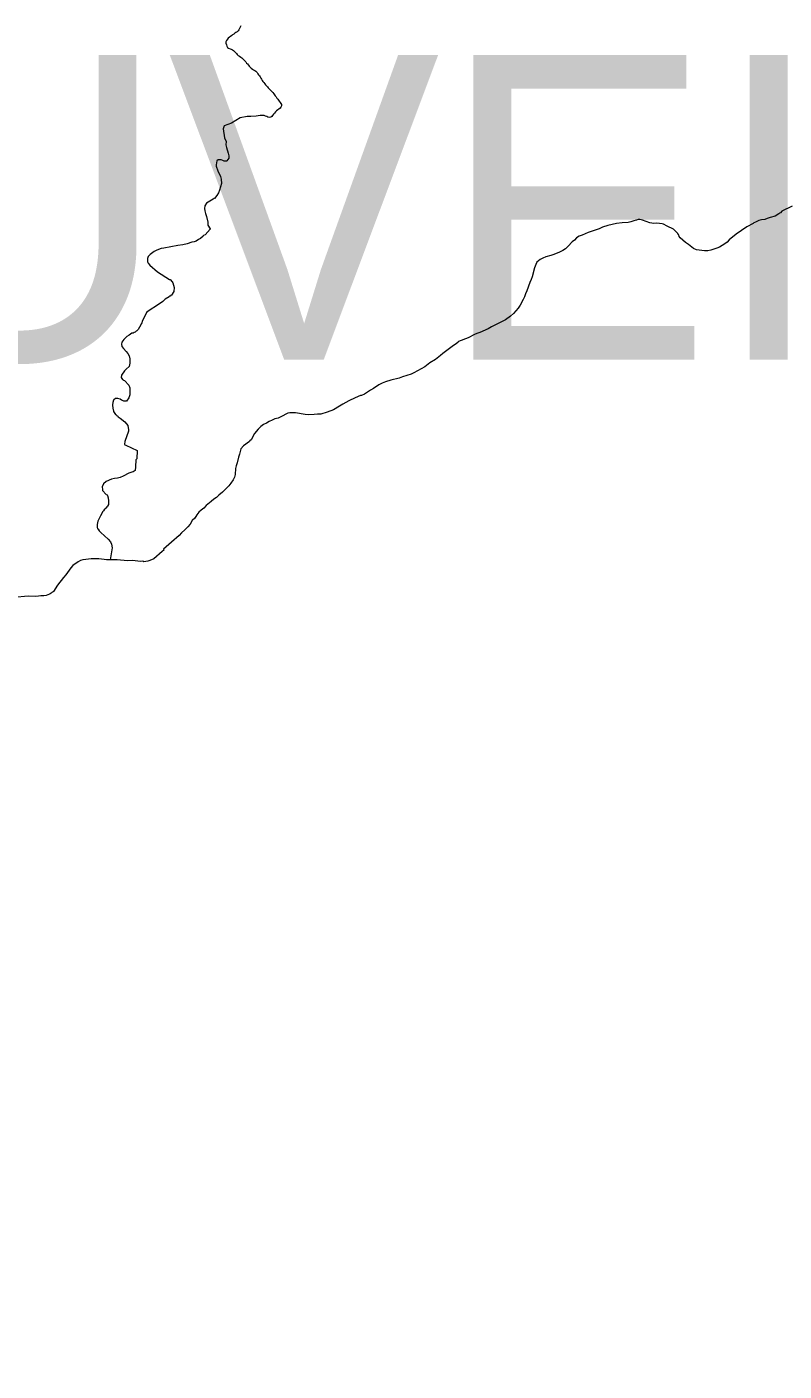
# Model space of a CAD drawing. Extents: x -1643653 to 4543381, y 1624270 to 13878484.
# Drawn here: x 594783 to 596025, y 8913437 to 8915641 of the extents above; entities that cross this region are included whole.
import ezdxf

# ---------------------------------------------------------------- set-up
doc = ezdxf.new("R2010")
doc.units = 0
doc.header["$LTSCALE"] = 200
doc.layers.add('1', color=7, linetype='Continuous', lineweight=13)
doc.layers.add('6', color=7, linetype='Continuous', lineweight=13)

msp = doc.modelspace()

# ---------------------------------------------------------------- linework, layer by layer
at = {"layer": '1', "lineweight": 25}
msp.add_spline([(814781, 9009175.5), (814787.2, 9009173.4), (814796.9, 9009173.4), (814799.4, 9009172.4), (814805.1, 9009174.5), (814805.6, 9009176.5), (814811.7, 9009179.5), (814811.7, 9009179.5), (814801.5, 9009181), (814790.7, 9009181.5), (814784.1, 9009183.1), (814777.4, 9009185.1), (814778.4, 9009175.5)], degree=3, dxfattribs=at)
at = {"layer": '6'}
for points in [[(595134.2, 8915643), (595133.2, 8915640.8), (595132.1, 8915638.7), (595131, 8915636.7), (595129.7, 8915634.9), (595128, 8915633.5), (595126, 8915632.2), (595124.2, 8915630.9), (595122.4, 8915629.6), (595120.7, 8915628.4), (595119.1, 8915627.2), (595117.3, 8915625.9), (595115.4, 8915624.8), (595113.5, 8915622.9), (595112.2, 8915621.3), (595110.8, 8915619.2), (595109.6, 8915617.1), (595109.6, 8915614.5), (595110.4, 8915612.2), (595111, 8915609.6), (595112, 8915607.6), (595114, 8915606.3), (595116.5, 8915605.6), (595118.5, 8915605.1), (595120.5, 8915604), (595122.1, 8915602.7), (595123.8, 8915601.2), (595125.4, 8915599.7), (595127.1, 8915597.7)], [(595127.1, 8915597.7), (595128.3, 8915596.1), (595129.9, 8915594.7), (595132.1, 8915593.2), (595134.3, 8915591.8), (595136, 8915590.6), (595137.5, 8915589.1), (595139.2, 8915587.2), (595140.7, 8915585.8), (595142.3, 8915584.2), (595143.6, 8915582.1), (595145, 8915580.6), (595146.5, 8915578.9), (595147.8, 8915576.9), (595149.5, 8915575.3), (595151.3, 8915573.7), (595153, 8915572.2), (595155, 8915571.1), (595157.2, 8915570.2), (595158.8, 8915568.8), (595160.2, 8915567.3), (595160.8, 8915566.4), (595162.1, 8915564.7), (595163.3, 8915563), (595164.5, 8915561.2), (595165.6, 8915559.3), (595166.7, 8915557.4), (595167.8, 8915555.5), (595169.2, 8915553.5), (595170.4, 8915551.9), (595171.8, 8915550.2), (595173.2, 8915548.3), (595174.7, 8915546.6), (595176.2, 8915544.9), (595177.7, 8915543.2), (595179.1, 8915541.5), (595180.4, 8915539.8), (595182, 8915538.5), (595183.4, 8915537), (595185, 8915535.3), (595186.4, 8915533.7), (595188, 8915531.6), (595189.1, 8915529.8), (595190.4, 8915528.2), (595191.8, 8915526.6), (595193.3, 8915524.8), (595194.8, 8915523.2), (595195.9, 8915521.5), (595197.1, 8915519.7), (595198.4, 8915517.6), (595199.7, 8915515.9), (595200.7, 8915514), (595200.9, 8915511.9), (595199.9, 8915509.6), (595198.4, 8915507.9), (595196.6, 8915506.7), (595194.7, 8915505.3), (595192.8, 8915503.7), (595190.9, 8915502), (595189.3, 8915500.2), (595187.9, 8915498.3), (595186.1, 8915496.1), (595184.8, 8915494.6), (595183.2, 8915493.2), (595180.7, 8915492.8)], [(595180.7, 8915492.8), (595178.6, 8915493.5), (595176.6, 8915494.4), (595174.4, 8915495.2), (595172.4, 8915495.9), (595170.3, 8915496), (595165.8, 8915496.2), (595159.1, 8915495.2), (595150.3, 8915494.3), (595144.7, 8915494.3), (595133, 8915492.2), (595118.7, 8915483.7), (595107, 8915479.1), (595104.9, 8915474.1)], [(595104.9, 8915474.1), (595107.5, 8915459.6), (595110.3, 8915453.6), (595109.7, 8915447.9), (595110.5, 8915443.4), (595113.2, 8915434.3), (595114.2, 8915430), (595114.2, 8915426.4), (595111.3, 8915421.9), (595110.7, 8915421.4), (595108.9, 8915421.1), (595106.6, 8915421.4), (595104.7, 8915422.4), (595102, 8915423.3), (595098.1, 8915423.6), (595097.2, 8915423.3), (595094.8, 8915421.6), (595093.8, 8915415.4), (595093.8, 8915412.9), (595096.5, 8915405.5), (595100.9, 8915396.1), (595102.1, 8915391.5), (595102.2, 8915384.8), (595099, 8915373.6), (595097.3, 8915369.4), (595095, 8915365.2), (595090.8, 8915360.2), (595089.6, 8915360), (595088.6, 8915358.8)], [(595088.6, 8915358.8), (595077.9, 8915352.5), (595075.1, 8915347.9), (595074.5, 8915343.8), (595075.1, 8915339.7), (595076.4, 8915335.2), (595078.1, 8915330.4), (595080, 8915321), (595080.1, 8915316.3), (595083.9, 8915310.5), (595084.1, 8915309.7), (595075.4, 8915300.7), (595073.1, 8915299.4), (595072.6, 8915298.2), (595068.1, 8915294.4), (595064.6, 8915292.7), (595061, 8915290.3), (595057.7, 8915289.1), (595053.7, 8915288.4), (595046, 8915285.6), (595038.8, 8915283.8), (595030.9, 8915282.7), (595007.8, 8915278.7), (595003.4, 8915278.3), (594996.4, 8915275.3), (594992.2, 8915273), (594985.5, 8915268.4), (594982, 8915264.8), (594981.1, 8915261.7), (594980.9, 8915257.8), (594981, 8915256.1), (594982.4, 8915253.8), (594985, 8915250.7), (594997.4, 8915239.9), (595017.2, 8915227.4), (595018.4, 8915227.2), (595021.8, 8915223.2), (595022.6, 8915221.9), (595024.7, 8915214.3), (595024.5, 8915207.6), (595020.2, 8915201.6), (595019, 8915200.9), (595018.7, 8915200.1), (595017, 8915199.7), (595016.4, 8915198.8), (595010.3, 8915194.9), (595006.1, 8915191.2), (594997.7, 8915185.1), (594983.8, 8915176.3), (594979.5, 8915173.1), (594972.6, 8915158.2), (594972, 8915156.3), (594970.8, 8915154.6), (594970.4, 8915152.8), (594965.9, 8915145.3), (594963.5, 8915142.8), (594962.6, 8915142.4), (594962, 8915141.7), (594961.3, 8915141.5), (594960.9, 8915140.9), (594959.2, 8915140.4), (594957.7, 8915139.2), (594955.7, 8915139), (594951.1, 8915135.7), (594951.1, 8915135.7)], [(596037.9, 8915347.3), (596020.8, 8915339.2), (596018.6, 8915336.8), (596017.1, 8915336), (596016.2, 8915335), (596010.2, 8915331.3), (596002, 8915328.9), (595997.1, 8915327), (595992.9, 8915325.6), (595987.9, 8915325.1), (595983.3, 8915324), (595979, 8915321.9), (595977.8, 8915321), (595975.2, 8915320.4), (595974.1, 8915318.8), (595963.7, 8915313.4), (595946.1, 8915301.3), (595934.9, 8915292), (595931.5, 8915288.5), (595927.6, 8915285.7), (595918.6, 8915280.4), (595914.3, 8915278.6), (595904.7, 8915275.3), (595899.8, 8915274.4), (595894.3, 8915274.4), (595881.3, 8915276), (595876.1, 8915278.2), (595868.2, 8915284.5), (595863.1, 8915287.9), (595854.5, 8915295.6), (595852.8, 8915297.5), (595852, 8915300.6), (595851.1, 8915301.2), (595850.5, 8915302.8), (595848.5, 8915305.1), (595843.2, 8915309.6), (595833, 8915314.6), (595827.2, 8915317.9), (595825, 8915318.6), (595816.2, 8915319.7), (595811.3, 8915319.3), (595804.8, 8915320), (595792.5, 8915324.6), (595788, 8915325.5), (595785.5, 8915325.5), (595782.9, 8915324.6), (595778.4, 8915323.6), (595773.6, 8915321.7), (595769.3, 8915320.5), (595759.5, 8915320.2), (595749.9, 8915318.8), (595736, 8915315.9), (595726.9, 8915313.2), (595721.6, 8915310.5), (595703.3, 8915304.4), (595693.5, 8915299.8), (595688.7, 8915298), (595684.6, 8915295.3), (595681.1, 8915291.9), (595677.3, 8915288.9), (595670.6, 8915281.6), (595666.2, 8915277.6), (595662.2, 8915275), (595656.5, 8915272.1), (595647.4, 8915268), (595642.4, 8915266.8), (595634.1, 8915264.2), (595629.4, 8915262.4), (595625.1, 8915260), (595619.3, 8915255.7), (595617.5, 8915252), (595615.7, 8915246.4), (595611.8, 8915231.8)], [(596037.9, 8915347.3), (596020.8, 8915339.2), (596018.6, 8915336.8), (596017.1, 8915336), (596016.2, 8915335), (596010.2, 8915331.3), (596002, 8915328.9), (595997.1, 8915327), (595992.9, 8915325.6), (595987.9, 8915325.1), (595983.3, 8915324), (595979, 8915321.9), (595977.8, 8915321), (595975.2, 8915320.4), (595974.1, 8915318.8), (595963.7, 8915313.4), (595946.1, 8915301.3), (595934.9, 8915292), (595931.5, 8915288.5), (595927.6, 8915285.7), (595918.6, 8915280.4), (595914.3, 8915278.6), (595904.7, 8915275.3), (595899.8, 8915274.4), (595894.3, 8915274.4), (595881.3, 8915276), (595876.1, 8915278.2), (595868.2, 8915284.5), (595863.1, 8915287.9), (595854.5, 8915295.6), (595852.8, 8915297.5), (595852, 8915300.6), (595851.1, 8915301.2), (595850.5, 8915302.8), (595848.5, 8915305.1), (595843.2, 8915309.6), (595833, 8915314.6), (595827.2, 8915317.9), (595825, 8915318.6), (595816.2, 8915319.7), (595811.3, 8915319.3), (595804.8, 8915320), (595792.5, 8915324.6), (595788, 8915325.5), (595785.5, 8915325.5), (595782.9, 8915324.6), (595778.4, 8915323.6), (595773.6, 8915321.7), (595769.3, 8915320.5), (595759.5, 8915320.2), (595749.9, 8915318.8), (595736, 8915315.9), (595726.9, 8915313.2), (595721.6, 8915310.5), (595703.3, 8915304.4), (595693.5, 8915299.8), (595688.7, 8915298), (595684.6, 8915295.3), (595681.1, 8915291.9), (595677.3, 8915288.9), (595670.6, 8915281.6), (595666.2, 8915277.6), (595662.2, 8915275), (595656.5, 8915272.1), (595647.4, 8915268), (595642.4, 8915266.8), (595634.1, 8915264.2), (595629.4, 8915262.4), (595625.1, 8915260), (595619.3, 8915255.7), (595617.5, 8915252), (595615.7, 8915246.4), (595611.8, 8915231.8)], [(595611.8, 8915231.8), (595610, 8915227.2), (595607.7, 8915222.5), (595603, 8915208.5), (595600.6, 8915203.6), (595599.1, 8915198.9), (595599.1, 8915198.9), (595597.1, 8915194.2), (595592, 8915185.1), (595588.6, 8915180.1), (595581.1, 8915171.3), (595576.2, 8915167.1), (595567.8, 8915161.1), (595544.8, 8915149.4), (595539.6, 8915146.4), (595525.9, 8915140.2), (595520.9, 8915138.9), (595517, 8915137.2), (595506.8, 8915131.3), (595490.8, 8915125.5), (595490.3, 8915124.4), (595486.9, 8915121.5), (595482.6, 8915118.9), (595474.2, 8915112.2), (595465.5, 8915106), (595461.5, 8915102.5), (595453.5, 8915096.1), (595444.2, 8915090.7), (595435.9, 8915083.9), (595417.8, 8915074.1), (595413.1, 8915072.2), (595398.9, 8915067.6), (595393.9, 8915065.2), (595389.3, 8915064.2), (595384.6, 8915063.5), (595380.1, 8915062.3), (595371.3, 8915059.3), (595365.8, 8915057.1), (595360.6, 8915054.4), (595351.8, 8915048.4), (595346.8, 8915045.7), (595337.1, 8915039.1), (595332.1, 8915037.1), (595330.1, 8915036.8), (595321.7, 8915033.1), (595311.4, 8915028.2), (595301.4, 8915023), (595295.9, 8915019.4), (595285.8, 8915013.7), (595275.5, 8915009.4), (595265.1, 8915006.6), (595260, 8915006.5), (595254.6, 8915005.7), (595244.9, 8915005.5), (595239.4, 8915006.1), (595224, 8915008.7), (595214.6, 8915008.5), (595211.2, 8915008.1), (595199.7, 8915001.9), (595195.2, 8914999.8), (595190.1, 8914998.6), (595185.3, 8914996.8), (595180.7, 8914994.3), (595176, 8914991.4), (595171.3, 8914989.2), (595167.1, 8914986.1), (595162.4, 8914982), (595156.6, 8914974.7), (595151.1, 8914964.2), (595149, 8914962.6), (595148.1, 8914961.4), (595138.7, 8914954.5), (595134.1, 8914949.5), (595132.1, 8914940.8), (595130.4, 8914935.8), (595128.2, 8914926.6), (595126.5, 8914921.7), (595125.3, 8914917.3), (595124.9, 8914907.2), (595123.5, 8914902.9), (595121.3, 8914898.5), (595117.7, 8914893.2), (595114.2, 8914889), (595104, 8914878.5), (595098.2, 8914873.7), (595094.3, 8914870), (595089.9, 8914866.9), (595085.7, 8914863.1), (595077.5, 8914856.6), (595073.2, 8914852.3), (595068.9, 8914849.1), (595065.1, 8914845.7), (595061.8, 8914841.2), (595058.5, 8914835.8), (595054.6, 8914831.9), (595051.1, 8914826.2), (595047.2, 8914821.4), (595042.3, 8914816.6), (595036.8, 8914812), (595033.2, 8914807.5), (595020.3, 8914796.6)], [(595611.8, 8915231.8), (595610, 8915227.2), (595607.7, 8915222.5), (595603, 8915208.5), (595600.6, 8915203.6), (595599.1, 8915198.9), (595599.1, 8915198.9), (595597.1, 8915194.2), (595592, 8915185.1), (595588.6, 8915180.1), (595581.1, 8915171.3), (595576.2, 8915167.1), (595567.8, 8915161.1), (595544.8, 8915149.4), (595539.6, 8915146.4), (595525.9, 8915140.2), (595520.9, 8915138.9), (595517, 8915137.2), (595506.8, 8915131.3), (595490.8, 8915125.5), (595490.3, 8915124.4), (595486.9, 8915121.5), (595482.6, 8915118.9), (595474.2, 8915112.2), (595465.5, 8915106), (595461.5, 8915102.5), (595453.5, 8915096.1), (595444.2, 8915090.7), (595435.9, 8915083.9), (595417.8, 8915074.1), (595413.1, 8915072.2), (595398.9, 8915067.6), (595393.9, 8915065.2), (595389.3, 8915064.2), (595384.6, 8915063.5), (595380.1, 8915062.3), (595371.3, 8915059.3), (595365.8, 8915057.1), (595360.6, 8915054.4), (595351.8, 8915048.4), (595346.8, 8915045.7), (595337.1, 8915039.1), (595332.1, 8915037.1), (595330.1, 8915036.8), (595321.7, 8915033.1), (595311.4, 8915028.2), (595301.4, 8915023), (595295.9, 8915019.4), (595285.8, 8915013.7), (595275.5, 8915009.4), (595265.1, 8915006.6), (595260, 8915006.5), (595254.6, 8915005.7), (595244.9, 8915005.5), (595239.4, 8915006.1), (595224, 8915008.7), (595214.6, 8915008.5), (595211.2, 8915008.1), (595199.7, 8915001.9), (595195.2, 8914999.8), (595190.1, 8914998.6), (595185.3, 8914996.8), (595180.7, 8914994.3), (595176, 8914991.4), (595171.3, 8914989.2), (595167.1, 8914986.1), (595162.4, 8914982), (595156.6, 8914974.7), (595151.1, 8914964.2), (595149, 8914962.6), (595148.1, 8914961.4), (595138.7, 8914954.5), (595134.1, 8914949.5), (595132.1, 8914940.8), (595130.4, 8914935.8), (595128.2, 8914926.6), (595126.5, 8914921.7), (595125.3, 8914917.3), (595124.9, 8914907.2), (595123.5, 8914902.9), (595121.3, 8914898.5), (595117.7, 8914893.2), (595114.2, 8914889), (595104, 8914878.5), (595098.2, 8914873.7), (595094.3, 8914870), (595089.9, 8914866.9), (595085.7, 8914863.1), (595077.5, 8914856.6), (595073.2, 8914852.3), (595068.9, 8914849.1), (595065.1, 8914845.7), (595061.8, 8914841.2), (595058.5, 8914835.8), (595054.6, 8914831.9), (595051.1, 8914826.2), (595047.2, 8914821.4), (595042.3, 8914816.6), (595036.8, 8914812), (595033.2, 8914807.5), (595020.3, 8914796.6)], [(594951.1, 8915135.7), (594947.5, 8915133.9), (594944.4, 8915131.2), (594942.1, 8915128.7), (594939.2, 8915124.7), (594938.7, 8915121.4), (594938.9, 8915117.1), (594941.7, 8915113.9), (594946.4, 8915109.2), (594948.7, 8915105.9), (594950.8, 8915101.8), (594952.1, 8915097.2), (594952.3, 8915090), (594950.8, 8915084.3), (594945.9, 8915080.2), (594943.3, 8915077.3), (594938.3, 8915070.2), (594937.8, 8915066.7), (594940.1, 8915063.2), (594941.3, 8915062.9), (594942, 8915062.2), (594943.6, 8915061.5), (594950.5, 8915053.9), (594951.9, 8915049.5), (594952.1, 8915038.2), (594950.7, 8915033.3), (594946.6, 8915027.8), (594944.2, 8915027.6), (594942.3, 8915027.8), (594940.3, 8915029), (594938.7, 8915029.4), (594936.2, 8915031.1), (594932.6, 8915032), (594928.8, 8915032), (594926, 8915030), (594925.4, 8915029.2), (594924.2, 8915025.5)], [(594924.2, 8915025.5), (594923.9, 8915021.5), (594924.1, 8915015.7), (594924.7, 8915014.7), (594925.6, 8915010.9), (594928.5, 8915005.9), (594929.8, 8915005.1), (594930.7, 8915004.2), (594931.1, 8915003.4), (594932.5, 8915003), (594933.3, 8915002.1), (594936.4, 8915000), (594943.9, 8914993.9), (594948.9, 8914987.7), (594949.9, 8914980.9), (594950, 8914978.3), (594944, 8914961.7), (594943.4, 8914957.2), (594943.9, 8914956.3), (594945.8, 8914955.7), (594964.1, 8914946.8), (594963.4, 8914933.3), (594962.2, 8914931.5), (594961.7, 8914919.8), (594960.8, 8914913.8), (594957.8, 8914911.8), (594955.2, 8914911.2), (594950.6, 8914909.5), (594941.2, 8914904.6), (594936.5, 8914902.5), (594931.8, 8914901.6), (594927.1, 8914901.1), (594922, 8914899.7), (594913.1, 8914896.1), (594908.9, 8914892.3), (594906.8, 8914887.4), (594907.1, 8914882.6), (594907.6, 8914881.2), (594913.6, 8914874.9), (594914.9, 8914873.9), (594915.7, 8914872.9), (594916.6, 8914869), (594917.2, 8914864.5), (594917.2, 8914858.1), (594915.6, 8914855.3), (594914.7, 8914854.6), (594914.4, 8914853.5), (594913.4, 8914853.1), (594912.6, 8914851.8), (594910.7, 8914850.4), (594909, 8914847.7), (594907.9, 8914846.9), (594903.9, 8914839.7), (594899.7, 8914831), (594898.6, 8914825.6), (594898.8, 8914821.1), (594899.3, 8914818.5), (594900.2, 8914818), (594901.7, 8914815.3), (594904.6, 8914812.2), (594916.7, 8914801.6), (594920.7, 8914797.2), (594922.3, 8914793), (594923.4, 8914787.2), (594919.8, 8914767.4)], [(595020.3, 8914796.6), (595020.2, 8914796.6), (595007.6, 8914784.8), (595007.8, 8914783.6), (595005.2, 8914781.1), (594991.3, 8914769.4), (594984.9, 8914766.4), (594981.6, 8914765.3), (594981.6, 8914765.3), (594975.3, 8914764.3), (594973.2, 8914765.1), (594969.2, 8914765), (594957.1, 8914766.4), (594948.3, 8914765.8), (594931.3, 8914767.3), (594914.1, 8914767.5), (594909.9, 8914767.9)], [(595020.3, 8914796.6), (595020.2, 8914796.6), (595007.6, 8914784.8), (595007.8, 8914783.6), (595005.2, 8914781.1), (594991.3, 8914769.4), (594984.9, 8914766.4), (594981.6, 8914765.3), (594981.6, 8914765.3), (594975.3, 8914764.3), (594973.2, 8914765.1), (594969.2, 8914765), (594957.1, 8914766.4), (594948.3, 8914765.8), (594931.3, 8914767.3), (594914.1, 8914767.5), (594909.9, 8914767.9)], [(594909.9, 8914767.9), (594901.4, 8914769.4), (594897.1, 8914769.2), (594888.5, 8914769.4), (594879.9, 8914768.3), (594875.3, 8914767.4), (594871.4, 8914766.2), (594867.2, 8914764.3), (594858.6, 8914758.1), (594855.5, 8914754.6), (594849.9, 8914746.5), (594847.2, 8914742.9), (594843.3, 8914738.8), (594833.4, 8914726.1), (594826.9, 8914715.4), (594825.8, 8914714.9), (594825.3, 8914714.1), (594824.5, 8914713.7), (594823.3, 8914712.7), (594821.4, 8914712), (594820.7, 8914711.1), (594815.2, 8914709.2), (594811, 8914708.4), (594806.3, 8914708.5), (594802.4, 8914708.1), (594798, 8914707.3), (594785.3, 8914707.7), (594762.1, 8914705.8)], [(594909.9, 8914767.9), (594901.4, 8914769.4), (594897.1, 8914769.2), (594888.5, 8914769.4), (594879.9, 8914768.3), (594875.3, 8914767.4), (594871.4, 8914766.2), (594867.2, 8914764.3), (594858.6, 8914758.1), (594855.5, 8914754.6), (594849.9, 8914746.5), (594847.2, 8914742.9), (594843.3, 8914738.8), (594833.4, 8914726.1), (594826.9, 8914715.4), (594825.8, 8914714.9), (594825.3, 8914714.1), (594824.5, 8914713.7), (594823.3, 8914712.7), (594821.4, 8914712), (594820.7, 8914711.1), (594815.2, 8914709.2), (594811, 8914708.4), (594806.3, 8914708.5), (594802.4, 8914708.1), (594798, 8914707.3), (594785.3, 8914707.7), (594762.1, 8914705.8)]]:
    msp.add_lwpolyline(points, dxfattribs=at)

# ---------------------------------------------------------------- texts
msp.add_text('(DELMIRO GOUVEIA)', height=500, dxfattribs=at).set_placement((590036.9, 8915095.5))

doc.saveas('drawing.dxf')
